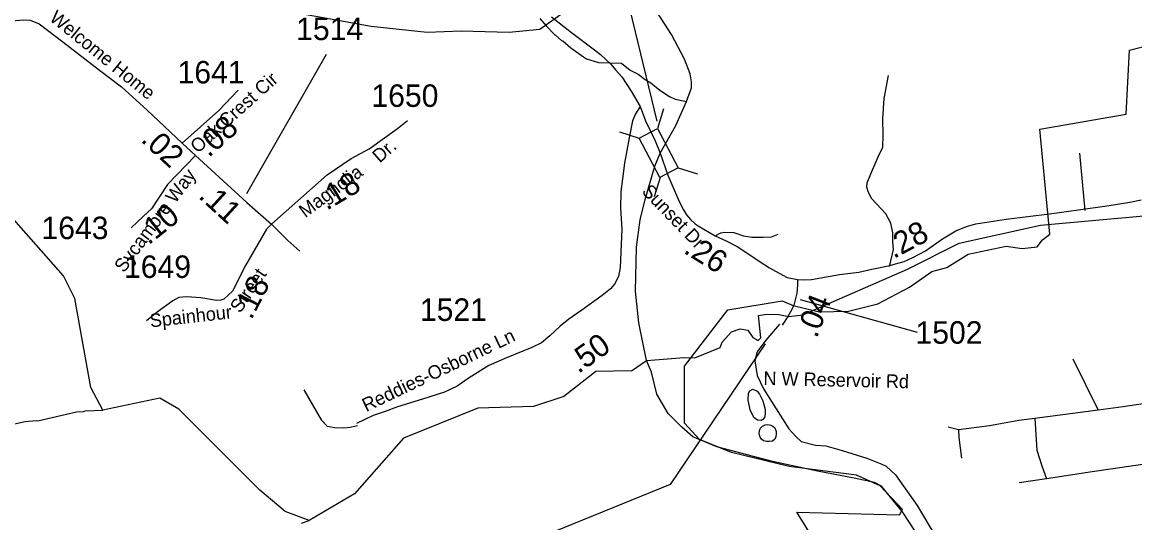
# Model space of a CAD drawing. Extents: x 1248224 to 1454986, y 825081 to 985870.
# Drawn here: x 1356080 to 1362257, y 887081 to 889863 of the extents above; entities that cross this region are included whole.
import ezdxf

# ---------------------------------------------------------------- set-up
doc = ezdxf.new("R2010")
doc.units = 0
for name, color, linetype in [('Exist Boundary Political City Limit New', 7, 'Continuous'), ('Exist Hydrographic Creek Single Shore', 7, 'Continuous'), ('Exist Hydrographic Misc Water Feature', 7, 'Continuous'), ('Exist Hydrographic River Shore', 7, 'Continuous'), ('Exist Road Non-System Type 51', 7, 'Continuous'), ('Exist Road Secondary Mileage Hundredths English Label', 7, 'Continuous'), ('Exist Road Secondary Structure Private Number Label', 7, 'Continuous'), ('Exist Road Secondary Structure Standard Bridge CELL', 7, 'Continuous'), ('Exist Road Secondary Structure Standard Bridge Number Label', 7, 'Continuous'), ('Exist Road Secondary Type 41 Attributed', 7, 'Continuous'), ('Exist Road Secondary Type 51 Attributed', 7, 'Continuous'), ('Exist Road Secondary Type 51 Label', 7, 'Continuous'), ('Exist Road Secondary Type 51 Number Label', 7, 'Continuous'), ('Map Preparation Boundary City Limit Buffer Line', 7, 'Continuous')]:
    doc.layers.add(name, color=color, linetype=linetype)

msp = doc.modelspace()

# ---------------------------------------------------------------- linework, layer by layer
at = {"layer": 'Exist Boundary Political City Limit New'}
for points in [[(1361730.6, 889268.7), (1362210, 889352.3), (1362227.6, 889708.8), (1363059.9, 889922), (1363140, 889710.4), (1363263, 889225.1), (1363395, 889286.5), (1363572.6, 889404.4), (1363703.8, 889459.3), (1363983.8, 889587.2), (1364149.5, 889641.1), (1364264.8, 889723.7), (1364539.6, 889820.5), (1364692.9, 889855.9), (1365170.1, 890024.5)], [(1360919.8, 886275.9), (1360380.9, 887139), (1360951.3, 887124.4), (1360966.6, 887154.4), (1360843.8, 887286.5), (1360711.7, 887344.9), (1360337.2, 887394), (1360017.9, 887470.8), (1359839.9, 887544.6), (1359756, 887634.8), (1359757.2, 887950.6), (1359998.1, 888264.3), (1360298.5, 888315.1), (1360360.1, 888288.7), (1360505.2, 888253.5), (1360667.9, 888257.9), (1360830.6, 888297.5), (1361006.5, 888390), (1361129.7, 888478), (1361213.3, 888500), (1361332, 888574.8), (1361543.1, 888618.8), (1361631.1, 888605.6), (1361714.6, 888614.4), (1361745.4, 888654), (1361785, 888684.9), (1361730.6, 889268.7)]]:
    msp.add_lwpolyline(points, dxfattribs=at)
at = {"layer": 'Exist Hydrographic Creek Single Shore'}
for points in [[(1360414, 888237.2), (1360995.2, 888490.4), (1361282.1, 888635.6), (1361734.2, 888734.9), (1362327.2, 888788.6), (1362579.2, 888865.6), (1363196.2, 889217.6), (1363661.7, 889383.8), (1364013.2, 889591.9)], [(1359546.1, 887983.3), (1359754.8, 888000.3), (1359815.1, 887998.7), (1359955.5, 888054.4), (1359965.1, 888084.7), (1360017.2, 888141.6), (1360066.8, 888158.5), (1360109.1, 888151.3), (1360137, 888110.1), (1360166, 888094.3), (1360180.5, 888108.9), (1360167.2, 888233.6), (1360213.2, 888239.6)], [(1360213.2, 888239.6), (1360279.7, 888238.4), (1360335.6, 888228.2), (1360414, 888237.2)], [(1359463, 887925.6), (1359546.1, 887983.3)]]:
    msp.add_lwpolyline(points, dxfattribs=at)
at = {"layer": 'Exist Hydrographic Misc Water Feature'}
for points in [[(1359543.3, 890051.9), (1359439.8, 890142), (1359100.5, 889926.1), (1358954.5, 889822.9), (1358782.6, 889805.7), (1358516.3, 889814.3), (1358327.3, 889805.7), (1358018, 889840.1), (1357493.9, 889934.7), (1357253.3, 890020.6), (1357064.3, 890115.2), (1356901.1, 890166.8), (1356720.6, 890261.3)], [(1358953.2, 889884.2), (1358988.3, 889843.5), (1359035.2, 889794.4), (1359041.2, 889792.2), (1359074.5, 889761.4), (1359080.4, 889759.3), (1359125.5, 889720.2), (1359196.5, 889670.6), (1359212.3, 889660.3), (1359279.7, 889638.7), (1359407.7, 889635.9), (1359454.8, 889596.8), (1359500.4, 889573.7), (1359537.7, 889544.8), (1359569.3, 889526.2), (1359620.7, 889485.8), (1359672.8, 889450.6), (1359704.5, 889435.9), (1359767.2, 889422.2)], [(1359463, 887925.6), (1359265.1, 887921.1), (1359087.2, 887783.6), (1358919.1, 887727.9), (1358610.1, 887717.6), (1358197.1, 887551.9), (1357924.1, 887242.2), (1357673.3, 887093.3), (1357539.6, 887144.2), (1357399.1, 887262.6), (1356950.1, 887711.6), (1356843.1, 887772.8), (1356526.4, 887706.4), (1356461.1, 887833), (1356372.1, 888327.3), (1356308.1, 888453.3), (1355852, 888971.3)], [(1360118.9, 887814.7), (1360136.4, 887822.7), (1360160.2, 887812.2), (1360173.8, 887795.8), (1360190.9, 887759.6), (1360203.9, 887711.2), (1360205.4, 887687.2), (1360200.9, 887665.3), (1360192.7, 887655.5), (1360182.5, 887649.7), (1360162.6, 887652.1), (1360140.9, 887666.7), (1360121.8, 887709.1), (1360111.1, 887763.3), (1360111.9, 887801.3), (1360118.9, 887814.7)], [(1355960.7, 887614.7), (1356095.4, 887643.6), (1356159.5, 887650), (1356166.8, 887648.4), (1356380.5, 887697), (1356420.6, 887700.1), (1356428.7, 887704), (1356526.4, 887706.4)], [(1360220.3, 887626.3), (1360228.3, 887626), (1360236.2, 887623.7), (1360246.8, 887618.5), (1360255.7, 887609.9), (1360261.7, 887600), (1360265.1, 887588.8), (1360266, 887575.8), (1360263.5, 887558), (1360257.7, 887545.1), (1360245.4, 887535.4), (1360229.3, 887531.9), (1360213.3, 887532.5), (1360195.5, 887537), (1360183.7, 887545.4), (1360176.1, 887557.6), (1360172, 887576), (1360173.7, 887593.6), (1360179.7, 887607.5), (1360190, 887617.1), (1360204.2, 887624.7), (1360220.3, 887626.3)], [(1357630.9, 887078.4), (1357673.3, 887093.3)]]:
    msp.add_lwpolyline(points, dxfattribs=at)
at = {"layer": 'Exist Hydrographic River Shore'}
for points in [[(1359621.6, 889134.9), (1359709.5, 889289.8), (1359767.2, 889422.2), (1359795.8, 889497.9), (1359795.8, 889531.8), (1359789, 889576), (1359756.7, 889657.4), (1359685.5, 889795), (1359590.5, 889941), (1359572.1, 889973.8), (1359558.6, 890001), (1359543.3, 890051.9)], [(1359546.1, 887983.3), (1359504.2, 888193.2), (1359483.9, 888368.1), (1359490.7, 888613.1), (1359511.1, 888764.2), (1359538.3, 888878), (1359592.4, 889062.3), (1359621.6, 889134.9)], [(1362296.3, 885043.2), (1362125.6, 885356.3), (1361952.5, 885736.6), (1361747.5, 886100.5), (1361659.3, 886219.3), (1361525.3, 886344.9), (1361403.7, 886425.6), (1361356.2, 886490.1), (1361285, 886602.2), (1361108.5, 886926.4), (1360966.4, 887141.1), (1360851, 887283.7), (1360812, 887304.1), (1360698.4, 887329.6), (1360494.8, 887366.9), (1360245.4, 887421.2), (1359936.1, 887503.7), (1359803.8, 887558), (1359742.7, 887612.3), (1359666.4, 887688.7), (1359603.6, 887795.7), (1359573.1, 887917.9), (1359546.1, 887983.3)]]:
    msp.add_lwpolyline(points, dxfattribs=at)
at = {"layer": 'Exist Road Non-System Type 51'}
for p, q in [((1361980.8, 888816.1), (1361952.2, 889135.7)), ((1361913.4, 887991.9), (1362053.1, 887706.9)), ((1361277.4, 887598.2), (1361220.2, 887611.9))]:
    msp.add_line(p, q, dxfattribs=at)
for points in [[(1360894.2, 888506.4), (1360917.9, 888599.2), (1360913.6, 888642.4), (1360913.6, 888692.1), (1360902.8, 888746.1), (1360874.8, 888797.9), (1360797.1, 888882.2), (1360777.6, 888916.7), (1360769, 888947), (1360771.2, 888970.7), (1360790.6, 889020.4), (1360831.6, 889115.5), (1360857.5, 889169.5), (1360859.7, 889236.4), (1360857.5, 889327.1), (1360866.1, 889439.4), (1360889.9, 889566.9)], [(1357463.8, 888740), (1357553.6, 888649.3), (1357620.7, 888590.8)], [(1359926.2, 888675.4), (1359957.7, 888691.9), (1359981.5, 888696.2), (1360031.1, 888694.1), (1360085.1, 888676.8), (1360130.4, 888668.2), (1360193, 888668.2), (1360240.5, 888670.3), (1360277.2, 888685.4)], [(1360283.4, 888184.4), (1360207.9, 888095.3), (1360160.5, 888030.5), (1360147.5, 887980.8), (1360160.5, 887898.7), (1360195, 887825.3), (1360335.3, 887602.8), (1360375.9, 887560.6), (1360404, 887532.6), (1360483.8, 887513.1), (1360542.1, 887508.8), (1360632.7, 887482.9), (1360768.7, 887439.7), (1360852.9, 887407.3), (1360876.6, 887396.5), (1360928.4, 887346.8), (1361049.3, 887176.2), (1361224.1, 886880.3)], [(1357643.7, 887819.3), (1357740.2, 887653.7), (1357773.7, 887617.1), (1357812.9, 887610.3), (1357864.6, 887608.9), (1357901, 887613), (1357941.5, 887621.2)], [(1362788.6, 887817.9), (1362660.3, 887796.5), (1362192.8, 887724.8), (1362053.1, 887706.9), (1361701.3, 887659.7)], [(1362788.6, 887817.9), (1362412.4, 887430.7), (1362364, 887414.6), (1362020.1, 887364.4), (1361766.8, 887325.8)], [(1361701.3, 887659.7), (1361613.5, 887649.5), (1361449.5, 887619.1), (1361277.4, 887598.2)], [(1361701.3, 887659.7), (1361713.1, 887485.3), (1361740.6, 887397.2), (1361766.8, 887325.8)], [(1361277.4, 887598.2), (1361279.3, 887554.5), (1361295.5, 887439.8)], [(1361766.8, 887325.8), (1361614.6, 887302.5)]]:
    msp.add_lwpolyline(points, dxfattribs=at)
at = {"layer": 'Exist Road Secondary Structure Private Number Label'}
msp.add_lwpolyline([(1360205.3, 888075.9), (1359677.6, 887293.3), (1358603.8, 886856.5)], dxfattribs=at)
at = {"layer": 'Exist Road Secondary Structure Standard Bridge CELL'}
for p, q in [((1359640.7, 889381.4), (1359607, 889273.4)), ((1359396.4, 889253.3), (1359504.4, 889219.6)), ((1359721.6, 889053.6), (1359829.6, 889019.9)), ((1359621.3, 889001), (1359587.6, 888893))]:
    msp.add_line(p, q, dxfattribs=at)
msp.add_lwpolyline([(1359607, 889273.4), (1359722.1, 889053.8), (1359619.5, 889000.1), (1359504.4, 889219.6)], close=True, dxfattribs=at)
at = {"layer": 'Exist Road Secondary Structure Standard Bridge Number Label'}
msp.add_line((1359604.7, 889313.1), (1358843.4, 892483.6), dxfattribs=at)
at = {"layer": 'Exist Road Secondary Type 41 Attributed'}
msp.add_lwpolyline([(1359510, 889395.5), (1359484.8, 889353.4), (1359467.7, 889315.6), (1359450, 889221.1), (1359423.9, 889080.4), (1359413.5, 888992.7), (1359403.5, 888922.8), (1359402.3, 888830.5), (1359408.5, 888712.1), (1359400.4, 888499.2), (1359389.6, 888449.2), (1359368.1, 888407.7), (1359345.8, 888381.5), (1359299.7, 888343.9), (1359186.7, 888263.1), (1359114, 888212.4), (1359066.4, 888174), (1359009.5, 888120.1), (1358963.3, 888081.7), (1358909.1, 888054.8), (1358769.2, 887997.9), (1358670.8, 887954.9), (1358560.5, 887887.2), (1358495.1, 887841.1), (1358424.7, 887807.7), (1358302.6, 887768), (1358163.8, 887725), (1358095.4, 887700.4), (1358027.7, 887676.5), (1357935.5, 887632)], dxfattribs=at)
at = {"layer": 'Exist Road Secondary Type 51 Attributed'}
for points in [[(1354905, 890755.2), (1355040.9, 890562.6), (1355127.7, 890427), (1355223, 890316.9), (1355278, 890253.3), (1355390.2, 890155.9), (1355512.9, 890047.9), (1355625.1, 889967.4), (1355752.1, 889912.3), (1355861.4, 889870.5), (1355914.3, 889864.1), (1355967.2, 889864.1), (1356043.4, 889872.6), (1356085.7, 889876.9), (1356123.8, 889874.7), (1356174.6, 889853.6), (1356305.8, 889754), (1356509, 889597.2), (1356630.3, 889503.3), (1356774.3, 889375.2), (1356968, 889191.9)], [(1359017.5, 889893.8), (1359130.2, 889805.4), (1359257, 889710), (1359290.1, 889684.7), (1359347.4, 889629.3), (1359373.5, 889599.3), (1359408.6, 889559), (1359460.3, 889480.3), (1359510, 889395.5)], [(1356968, 889191.9), (1357170.6, 889373.1), (1357279, 889484.9)], [(1359510, 889395.5), (1359540.7, 889315.4), (1359593.2, 889203.4), (1359621.6, 889134.9)], [(1357463.8, 888740), (1357772.7, 889014.3), (1357906, 889105.7), (1358005.4, 889159.8), (1358163.2, 889272.3), (1358219.3, 889317.3)], [(1356968, 889191.9), (1357041.4, 889123)], [(1357041.4, 889123), (1356885.8, 888960.8), (1356797.2, 888826.7), (1356751.8, 888783.3), (1356684.4, 888721.2)], [(1357041.4, 889123), (1357327.6, 888860.7), (1357463.8, 888740)], [(1359621.6, 889134.9), (1359665.2, 889012.8), (1359726.7, 888867.6), (1359750.5, 888820.1), (1359768.7, 888792.9), (1359789.7, 888767.2), (1359816.2, 888742.7), (1359833, 888731.9), (1359926.2, 888675.4), (1359989, 888648.4), (1360049.1, 888615.8), (1360092.4, 888588.7), (1360172.2, 888534.4), (1360228.9, 888498.3), (1360261.2, 888479.8), (1360326.7, 888444.9), (1360356.1, 888437.9), (1360383.8, 888433.4)], [(1360383.8, 888433.4), (1360415.3, 888430.6), (1360461.5, 888433.4), (1360617.9, 888460.2), (1360724.1, 888474.6), (1360797.4, 888491), (1360896.2, 888511.7), (1360928.5, 888519.4), (1360976.8, 888533.8), (1361025, 888555.5), (1361094.2, 888593.2), (1361189.9, 888659.3), (1361263.7, 888703.2), (1361321.7, 888727.8), (1361374.8, 888743.1), (1361543.5, 888767.7), (1361783, 888798.5), (1361944.5, 888820.8), (1362114.8, 888844.6), (1362229.7, 888862.3), (1362292.3, 888876.9)], [(1357463.8, 888740), (1357436.9, 888712.1), (1357320.2, 888510.8), (1357246.7, 888368), (1357199.2, 888324.7), (1357182, 888317.9), (1357158.1, 888316.1), (1357071.7, 888331.2), (1356993.9, 888337.7), (1356948.5, 888333.4), (1356916, 888313.9), (1356829.6, 888251.2), (1356770.2, 888203.4)], [(1360383.8, 888433.4), (1360383.6, 888405.2), (1360382.8, 888378), (1360380.3, 888358), (1360371.5, 888320.3), (1360363, 888291.1), (1360353.4, 888266.1), (1360331.3, 888226.9)], [(1360331.3, 888226.9), (1360299.4, 888179.6)]]:
    msp.add_lwpolyline(points, dxfattribs=at)
at = {"layer": 'Exist Road Secondary Type 51 Number Label'}
for p, q in [((1357326.6, 888911), (1357769.8, 889685.6)), ((1360399, 888321.5), (1361048.8, 888140.8))]:
    msp.add_line(p, q, dxfattribs=at)
at = {"layer": 'Map Preparation Boundary City Limit Buffer Line'}
for points in [[(1361730.6, 889268.7), (1362210, 889352.3), (1362227.6, 889708.8), (1363059.9, 889922), (1363140, 889710.4), (1363263, 889225.1), (1363395, 889286.5), (1363572.6, 889404.4), (1363703.8, 889459.3), (1363983.8, 889587.2), (1364149.5, 889641.1), (1364264.8, 889723.7), (1364539.6, 889820.5), (1364692.9, 889855.9), (1365170.1, 890024.5)], [(1360919.8, 886275.9), (1360380.9, 887139), (1360951.3, 887124.4), (1360966.6, 887154.4), (1360843.8, 887286.5), (1360711.7, 887344.9), (1360337.2, 887394), (1360017.9, 887470.8), (1359839.9, 887544.6), (1359756, 887634.8), (1359757.2, 887950.6), (1359998.1, 888264.3), (1360298.5, 888315.1), (1360360.1, 888288.7), (1360505.2, 888253.5), (1360667.9, 888257.9), (1360830.6, 888297.5), (1361006.5, 888390), (1361129.7, 888478), (1361213.3, 888500), (1361332, 888574.8), (1361543.1, 888618.8), (1361631.1, 888605.6), (1361714.6, 888614.4), (1361745.4, 888654), (1361785, 888684.9), (1361730.6, 889268.7)]]:
    msp.add_lwpolyline(points, dxfattribs=at)

# ---------------------------------------------------------------- texts
at = {"layer": 'Exist Road Secondary Mileage Hundredths English Label'}
for s, rotation, p in [('.08', 41.81109, (1357114.8, 889107.9)), ('.02', 317.2083, (1356733.4, 889203.9)), ('.18', 30.61491, (1357770, 888814.2)), ('.11', 317.49412, (1357053, 888890.9)), ('.10', 38.54179, (1356780.8, 888621.6)), ('.28', 28.09071, (1360918.1, 888546.3)), ('.26', 328.22583, (1359746, 888584.4)), ('.18', 62.76606, (1357351.9, 888204.8)), ('.04', 68.96249, (1360490.9, 888102.5)), ('.50', 35.52784, (1359167.3, 887906.7))]:
    msp.add_text(s, height=125, rotation=rotation, dxfattribs=at).set_placement(p)
at = {"layer": 'Exist Road Secondary Type 51 Label'}
for s, rotation, p in [('Welcome Home', 320.98022, (1356225.6, 889876.8)), ('Oak Crest Cir', 41.94872, (1357054.4, 889130.9)), ('Dr.', 41.14566, (1358064.1, 889077.7)), ('Sycamore Way', 53.54135, (1356644.8, 888466.5)), ('Magnolia', 36.63027, (1357651.3, 888773.1)), ('Sunset Dr', 314.00806, (1359515.2, 888918.5)), ('Street', 55.88352, (1357290, 888241.7)), ('Spainhour', 6.39678, (1356792.3, 888166.5)), ('Reddies-Osborne Ln', 25.5584, (1357989.3, 887695.9)), ('N W Reservoir Rd', 358.67358, (1360194.6, 887847.3))]:
    msp.add_text(s, height=75, rotation=rotation, dxfattribs=at).set_placement(p)
at = {"layer": 'Exist Road Secondary Type 51 Number Label'}
for s, p in [('1514', (1357600.7, 889764.2)), ('1641', (1356942.3, 889523)), ('1650', (1358018.7, 889392.7)), ('1643', (1356186.7, 888657.6)), ('1649', (1356645, 888441.9)), ('1521', (1358287.8, 888203)), ('1502', (1361039.4, 888076.1))]:
    msp.add_text(s, height=125, dxfattribs=at).set_placement(p)

doc.saveas('drawing.dxf')
